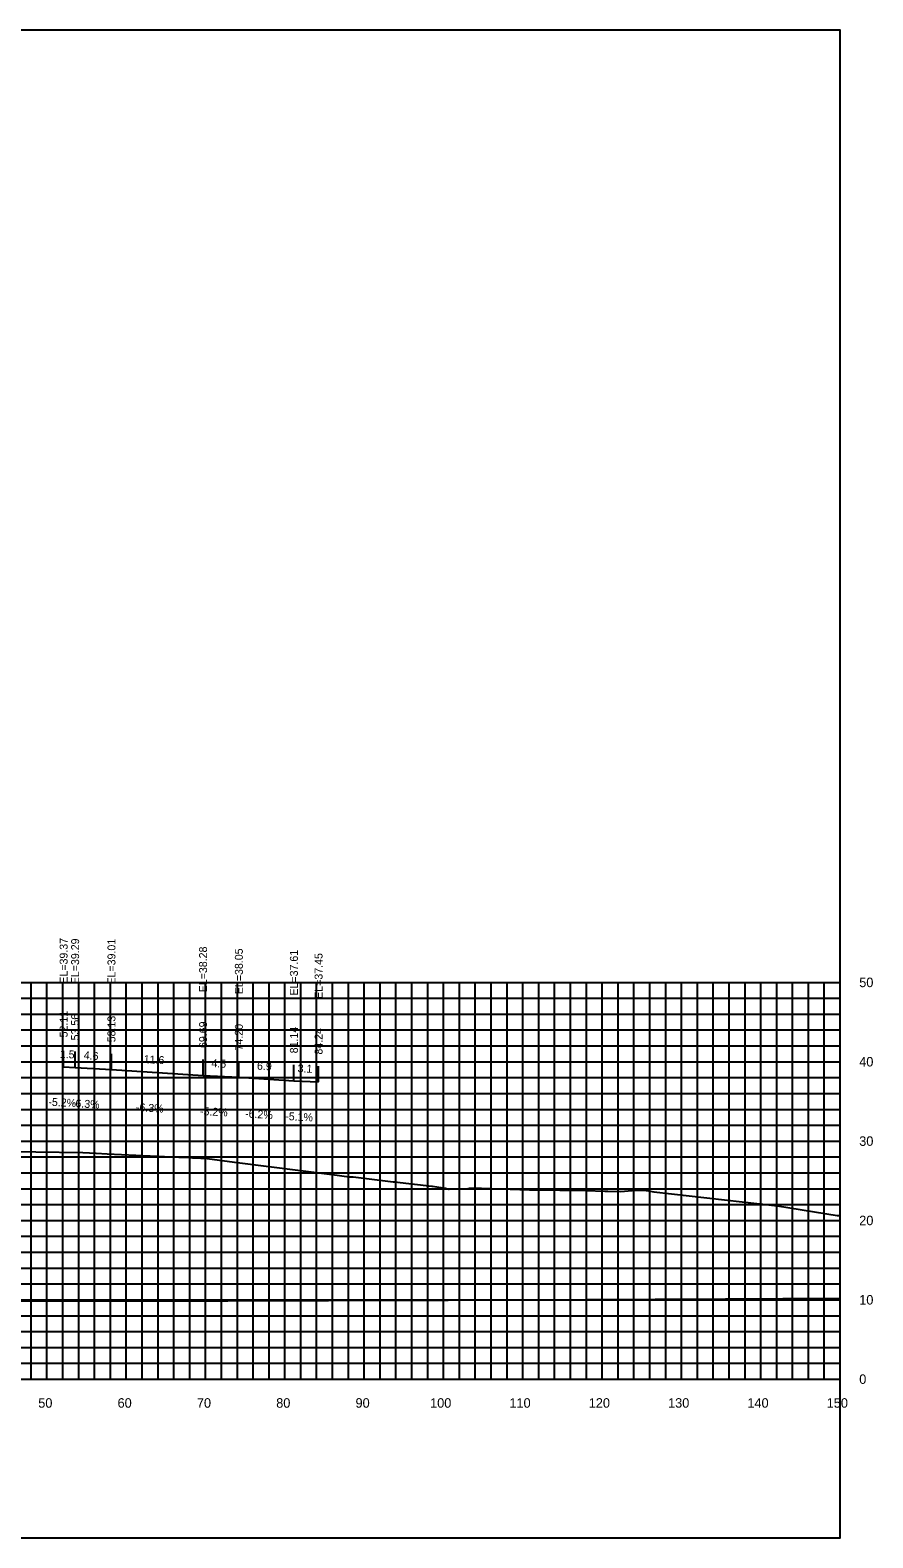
# Model space of a CAD drawing. Extents: x 1800880 to 1818864, y 245271 to 250560.
# Drawn here: x 1811135.1 to 1811241.4, y 246962.4 to 247152.4 of the extents above; entities that cross this region are included whole.
import ezdxf

# ---------------------------------------------------------------- set-up
doc = ezdxf.new("R2010")
doc.units = 0
for name, color, linetype in [('33', 7, 'Continuous'), ('ANNO-TXT', 7, 'Continuous'), ('CL-CNST', 7, 'Continuous'), ('DESIGN - DRAINAGE - Bridges', 7, 'Continuous'), ('Level 37', 7, 'Continuous'), ('Level 46', 7, 'Continuous'), ('Level 62', 7, 'Continuous'), ('SHT-BDR', 7, 'Continuous')]:
    doc.layers.add(name, color=color, linetype=linetype)

msp = doc.modelspace()

# ---------------------------------------------------------------- linework, layer by layer
at = {"layer": 'CL-CNST'}
msp.add_lwpolyline([(1811130.28, 247011.03), (1811135.88, 247010.98), (1811141.79, 247010.93), (1811143.47, 247010.83), (1811144.84, 247010.75), (1811153.88, 247010.33), (1811155.17, 247010.27), (1811155.6, 247010.25), (1811155.82, 247010.24), (1811155.95, 247010.23), (1811156.66, 247010.18), (1811157.1, 247010.19), (1811157.12, 247010.19), (1811158.74, 247009.98), (1811159.03, 247009.94), (1811161.23, 247009.67), (1811173.24, 247008.16), (1811175.38, 247007.84), (1811175.77, 247007.84), (1811175.89, 247007.84), (1811180.9, 247007.23), (1811181.07, 247007.22), (1811185.81, 247006.65), (1811185.86, 247006.65), (1811187.53, 247006.42), (1811187.92, 247006.28), (1811187.99, 247006.28), (1811189.02, 247006.33), (1811189.32, 247006.33), (1811190.14, 247006.35), (1811190.52, 247006.42), (1811190.69, 247006.42), (1811190.7, 247006.42), (1811190.7, 247006.42), (1811190.71, 247006.42), (1811190.72, 247006.42), (1811190.73, 247006.42), (1811190.75, 247006.42), (1811190.76, 247006.42), (1811190.78, 247006.42), (1811190.81, 247006.42), (1811190.83, 247006.42), (1811190.87, 247006.42), (1811190.92, 247006.43), (1811191, 247006.43), (1811191.11, 247006.43), (1811191.21, 247006.43), (1811192.03, 247006.4), (1811198.11, 247006.21), (1811198.42, 247006.21), (1811198.62, 247006.21), (1811205.22, 247006.11), (1811207.58, 247006.06), (1811207.7, 247006.05), (1811207.97, 247006.04), (1811209.57, 247005.98), (1811211.04, 247006.14), (1811211.21, 247006.15), (1811211.61, 247006.15), (1811212.82, 247006.12), (1811212.87, 247006.12), (1811213.77, 247005.97), (1811229.38, 247004.19), (1811236.91, 247002.98), (1811237.01, 247002.98), (1811237.27, 247002.97)], dxfattribs=at)
at = {"layer": 'DESIGN - DRAINAGE - Bridges'}
for p, q in [((1811237.27, 246982.35), (1811237.27, 247032.35)), ((1811237.33, 247032.35), (1811237.27, 247032.35)), ((1811237.33, 247022.35), (1811237.27, 247022.35)), ((1811237.33, 247012.35), (1811237.27, 247012.35)), ((1811237.33, 247002.35), (1811237.27, 247002.35)), ((1811237.33, 246992.35), (1811237.27, 246992.35)), ((1810937.27, 246982.35), (1811237.27, 246982.35)), ((1811137.27, 246982.29), (1811137.27, 246982.35)), ((1811147.27, 246982.29), (1811147.27, 246982.35)), ((1811157.27, 246982.29), (1811157.27, 246982.35)), ((1811167.27, 246982.29), (1811167.27, 246982.35)), ((1811177.27, 246982.29), (1811177.27, 246982.35)), ((1811187.27, 246982.29), (1811187.27, 246982.35)), ((1811197.27, 246982.29), (1811197.27, 246982.35)), ((1811207.27, 246982.29), (1811207.27, 246982.35)), ((1811217.27, 246982.29), (1811217.27, 246982.35)), ((1811227.27, 246982.29), (1811227.27, 246982.35)), ((1811237.27, 246982.29), (1811237.27, 246982.35)), ((1811237.33, 246982.35), (1811237.27, 246982.35))]:
    msp.add_line(p, q, dxfattribs=at)
at = {"layer": 'Level 37'}
for p, q in [((1811139.37, 247021.72), (1811139.37, 247023.72)), ((1811140.82, 247021.64), (1811140.82, 247023.64)), ((1811145.4, 247021.36), (1811145.4, 247023.36)), ((1811156.95, 247020.63), (1811156.95, 247022.63)), ((1811161.46, 247020.4), (1811161.46, 247022.4)), ((1811168.4, 247019.96), (1811168.4, 247021.96)), ((1811171.51, 247019.8), (1811171.51, 247021.8))]:
    msp.add_line(p, q, dxfattribs=at)
msp.add_lwpolyline([(1810937.27, 246962.35), (1811237.27, 246962.35), (1811237.27, 247152.35), (1810937.27, 247152.35)], close=True, dxfattribs=at)
at = {"layer": 'Level 46'}
for p, q in [((1810937.27, 247032.35), (1811237.27, 247032.35)), ((1811135.27, 246982.35), (1811135.27, 247032.35)), ((1811137.27, 246982.35), (1811137.27, 247032.35)), ((1811139.27, 246982.35), (1811139.27, 247032.35)), ((1811141.27, 246982.35), (1811141.27, 247032.35)), ((1811143.27, 246982.35), (1811143.27, 247032.35)), ((1811145.27, 246982.35), (1811145.27, 247032.35)), ((1811147.27, 246982.35), (1811147.27, 247032.35)), ((1811149.27, 246982.35), (1811149.27, 247032.35)), ((1811151.27, 246982.35), (1811151.27, 247032.35)), ((1811153.27, 246982.35), (1811153.27, 247032.35)), ((1811155.27, 246982.35), (1811155.27, 247032.35)), ((1811157.27, 246982.35), (1811157.27, 247032.35)), ((1811159.27, 246982.35), (1811159.27, 247032.35)), ((1811161.27, 246982.35), (1811161.27, 247032.35)), ((1811163.27, 246982.35), (1811163.27, 247032.35)), ((1811165.27, 246982.35), (1811165.27, 247032.35)), ((1811167.27, 246982.35), (1811167.27, 247032.35)), ((1811169.27, 246982.35), (1811169.27, 247032.35)), ((1811171.27, 246982.35), (1811171.27, 247032.35)), ((1811173.27, 246982.35), (1811173.27, 247032.35)), ((1811175.27, 246982.35), (1811175.27, 247032.35)), ((1811177.27, 246982.35), (1811177.27, 247032.35)), ((1811179.27, 246982.35), (1811179.27, 247032.35)), ((1811181.27, 246982.35), (1811181.27, 247032.35)), ((1811183.27, 246982.35), (1811183.27, 247032.35)), ((1811185.27, 246982.35), (1811185.27, 247032.35)), ((1811187.27, 246982.35), (1811187.27, 247032.35)), ((1811189.27, 246982.35), (1811189.27, 247032.35)), ((1811191.27, 246982.35), (1811191.27, 247032.35)), ((1811193.27, 246982.35), (1811193.27, 247032.35)), ((1811195.27, 246982.35), (1811195.27, 247032.35)), ((1811197.27, 246982.35), (1811197.27, 247032.35)), ((1811199.27, 246982.35), (1811199.27, 247032.35)), ((1811201.27, 246982.35), (1811201.27, 247032.35)), ((1811203.27, 246982.35), (1811203.27, 247032.35)), ((1811205.27, 246982.35), (1811205.27, 247032.35)), ((1811207.27, 246982.35), (1811207.27, 247032.35)), ((1811209.27, 246982.35), (1811209.27, 247032.35)), ((1811211.27, 246982.35), (1811211.27, 247032.35)), ((1811213.27, 246982.35), (1811213.27, 247032.35)), ((1811215.27, 246982.35), (1811215.27, 247032.35)), ((1811217.27, 246982.35), (1811217.27, 247032.35)), ((1811219.27, 246982.35), (1811219.27, 247032.35)), ((1811221.27, 246982.35), (1811221.27, 247032.35)), ((1811223.27, 246982.35), (1811223.27, 247032.35)), ((1811225.27, 246982.35), (1811225.27, 247032.35)), ((1811227.27, 246982.35), (1811227.27, 247032.35)), ((1811229.27, 246982.35), (1811229.27, 247032.35)), ((1811231.27, 246982.35), (1811231.27, 247032.35)), ((1811233.27, 246982.35), (1811233.27, 247032.35)), ((1811235.27, 246982.35), (1811235.27, 247032.35)), ((1811237.27, 246982.35), (1811237.27, 247032.35)), ((1810937.27, 247030.35), (1811237.27, 247030.35)), ((1810937.27, 247028.35), (1811237.27, 247028.35)), ((1810937.27, 247026.35), (1811237.27, 247026.35)), ((1810937.27, 247024.35), (1811237.27, 247024.35)), ((1810937.27, 247022.35), (1811237.27, 247022.35)), ((1810937.27, 247020.35), (1811237.27, 247020.35)), ((1810937.27, 247018.35), (1811237.27, 247018.35)), ((1810937.27, 247016.35), (1811237.27, 247016.35)), ((1810937.27, 247014.35), (1811237.27, 247014.35)), ((1810937.27, 247012.35), (1811237.27, 247012.35)), ((1810937.27, 247010.35), (1811237.27, 247010.35)), ((1810937.27, 247008.35), (1811237.27, 247008.35)), ((1810937.27, 247006.35), (1811237.27, 247006.35)), ((1810937.27, 247004.35), (1811237.27, 247004.35)), ((1810937.27, 247002.35), (1811237.27, 247002.35)), ((1810937.27, 247000.35), (1811237.27, 247000.35)), ((1810937.27, 246998.35), (1811237.27, 246998.35)), ((1810937.27, 246996.35), (1811237.27, 246996.35)), ((1810937.27, 246994.35), (1811237.27, 246994.35)), ((1810937.27, 246992.35), (1811237.27, 246992.35)), ((1810937.27, 246990.35), (1811237.27, 246990.35)), ((1810937.27, 246988.35), (1811237.27, 246988.35)), ((1810937.27, 246986.35), (1811237.27, 246986.35)), ((1810937.27, 246984.35), (1811237.27, 246984.35)), ((1810937.27, 246982.35), (1811237.27, 246982.35))]:
    msp.add_line(p, q, dxfattribs=at)
at = {"layer": 'Level 62'}
for points in [[(1811139.37, 247021.72), (1811140.82, 247021.64), (1811145.4, 247021.36), (1811156.95, 247020.63), (1811161.46, 247020.4), (1811168.4, 247019.96), (1811171.51, 247019.8)], [(1810937.27, 246993.64), (1810938.04, 246993.61), (1810946.81, 246993.52), (1810965.79, 246993.1), (1810979.25, 246992.99), (1810993.55, 246992.81), (1811010.27, 246992.7), (1811021.3, 246992.6), (1811040.43, 246992.5), (1811049.06, 246992.44), (1811070.03, 246992.37), (1811076.81, 246992.3), (1811099.24, 246992.27), (1811104.57, 246992.23), (1811128.18, 246992.23), (1811132.32, 246992.2), (1811156.92, 246992.24), (1811160.08, 246992.22), (1811185.5, 246992.3), (1811187.84, 246992.29), (1811213.96, 246992.41), (1811215.59, 246992.42), (1811237.27, 246992.54)]]:
    msp.add_lwpolyline(points, dxfattribs=at)

# ---------------------------------------------------------------- texts
for s, p in [('50', (1811136.17, 246978.75)), ('60', (1811146.17, 246978.75)), ('70', (1811156.17, 246978.75)), ('80', (1811166.17, 246978.75)), ('90', (1811176.17, 246978.75)), ('100', (1811185.57, 246978.75)), ('110', (1811195.57, 246978.75)), ('120', (1811205.57, 246978.75)), ('130', (1811215.57, 246978.75)), ('140', (1811225.57, 246978.75)), ('150', (1811235.57, 246978.75))]:
    msp.add_text(s, height=1.2).set_placement(p)
at = {"layer": '33'}
for s, p in [('50', (1811239.67, 247031.75)), ('40', (1811239.67, 247021.75)), ('30', (1811239.67, 247011.75)), ('20', (1811239.67, 247001.75)), ('10', (1811239.67, 246991.75)), ('0', (1811239.67, 246981.75))]:
    msp.add_text(s, height=1.2, dxfattribs=at).set_placement(p)
at = {"layer": 'ANNO-TXT'}
for s, rotation, p in [('1.5', 357.0072, (1811138.87, 247022.85)), ('4.6', 356.4036, (1811141.88, 247022.68)), ('11.6', 356.4036, (1811149.44, 247022.2)), ('4.5', 357.0406, (1811157.98, 247021.68)), ('6.9', 356.4278, (1811163.72, 247021.36)), ('3.1', 357.0558, (1811168.85, 247021.04)), ('-5.2%', 357.0072, (1811137.43, 247016.81)), ('-6.3%', 356.4036, (1811140.39, 247016.66)), ('-6.3%', 356.4036, (1811148.46, 247016.15)), ('-5.2%', 357.0406, (1811156.54, 247015.64)), ('-6.2%', 356.4278, (1811162.22, 247015.34)), ('-5.1%', 357.0558, (1811167.29, 247015.01))]:
    msp.add_text(s, height=1, rotation=rotation, dxfattribs=at).set_placement(p)
at = {"layer": 'SHT-BDR'}
for s, p in [('EL=39.37', (1811139.87, 247032.19)), ('EL=39.29', (1811141.32, 247032.12)), ('EL=39.01', (1811145.9, 247032.08)), ('EL=38.28', (1811157.45, 247031.1)), ('EL=38.05', (1811161.96, 247030.87)), ('EL=37.61', (1811168.9, 247030.69)), ('EL=37.45', (1811172.01, 247030.28)), ('52.11', (1811139.87, 247025.42)), ('53.56', (1811141.32, 247025.04)), ('58.13', (1811145.9, 247024.8)), ('69.69', (1811157.45, 247024.08)), ('74.20', (1811161.96, 247023.77)), ('81.14', (1811168.9, 247023.41)), ('84.24', (1811172.01, 247023.25))]:
    msp.add_text(s, height=1, rotation=90, dxfattribs=at).set_placement(p)

doc.saveas('drawing.dxf')
